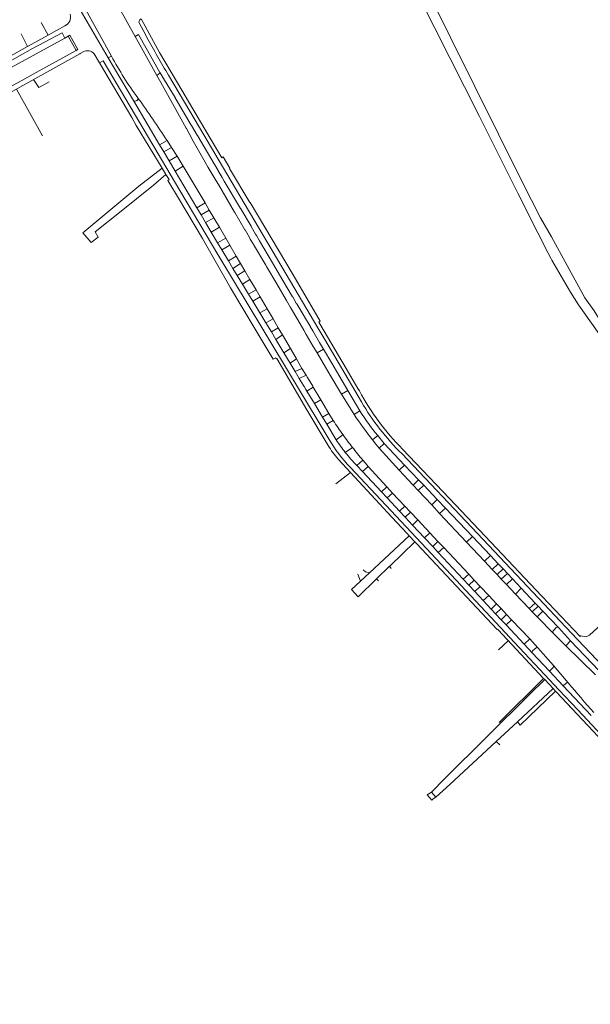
# Model space of a CAD drawing. Extents: x 145000 to 155000, y 457500 to 470000.
# Tile 354 of 548: x 149433 to 149629, y 465244 to 465582. Entities that reach past the tile are written whole.
import ezdxf

# ---------------------------------------------------------------- set-up
doc = ezdxf.new("R2010")
doc.units = 0
doc.header["$LTSCALE"] = 0.2
doc.header["$MEASUREMENT"] = 0
doc.layers.add('kant verharding', color=252, linetype='Continuous', lineweight=0)

msp = doc.modelspace()

# ---------------------------------------------------------------- linework, layer by layer
at = {"layer": 'kant verharding', "lineweight": 0}
for p, q in [((149464.67, 465569.55), (149455.29, 465586.39)), ((149467.32, 465586.05), (149472.76, 465576.25)), ((149463.58, 465568.91), (149453.93, 465585.4)), ((149442.95, 465576.71), (149440.52, 465581.05)), ((149448.67, 465579.9), (149442.95, 465576.71)), ((149475.72, 465577.96), (149474.12, 465580.91)), ((149474.41, 465582.01), (149474.85, 465582.28)), ((149590.8, 465548.79), (149575.57, 465579.09)), ((149429.03, 465564.89), (149448.68, 465575.71)), ((149433.66, 465577.11), (149435.91, 465572.79)), ((149442.95, 465576.71), (149435.91, 465572.79)), ((149448.68, 465575.71), (149449.85, 465576.37)), ((149449.85, 465576.37), (149450.42, 465576.67)), ((149449.85, 465576.37), (149452.51, 465571.42)), ((149450.42, 465576.67), (149453.07, 465571.74)), ((149473.96, 465576.93), (149472.76, 465576.25)), ((149472.76, 465576.25), (149473.76, 465574.46)), ((149476.8, 465575.96), (149475.72, 465577.96)), ((149435.91, 465572.79), (149428.32, 465568.56)), ((149473.76, 465574.46), (149480.19, 465562.92)), ((149453.07, 465571.74), (149452.51, 465571.42)), ((149453.93, 465570.38), (149454.96, 465570.97)), ((149460.54, 465567.21), (149458.71, 465570.29)), ((149463.58, 465568.91), (149464.67, 465569.55)), ((149472.22, 465554.27), (149463.58, 465568.91)), ((149460.54, 465567.21), (149461.81, 465567.93)), ((149480.19, 465562.92), (149481.4, 465563.73)), ((149480.19, 465562.92), (149481.55, 465560.47)), ((149482.89, 465561.25), (149481.4, 465563.73)), ((149481.55, 465560.47), (149484.97, 465554.34)), ((149432.1, 465558.22), (149441.02, 465542.22)), ((149472.22, 465554.27), (149472.55, 465554.02)), ((149481.18, 465539.09), (149472.22, 465554.27)), ((149473.74, 465555.13), (149473.72, 465555.16)), ((149484.97, 465554.34), (149490.27, 465544.82)), ((149492.03, 465545.85), (149486.51, 465555.24)), ((149483.72, 465540.59), (149481.18, 465539.09)), ((149482.61, 465536.68), (149481.18, 465539.09)), ((149483.72, 465540.59), (149485.25, 465538.22)), ((149485.25, 465538.22), (149482.61, 465536.68)), ((149484.48, 465533.54), (149482.61, 465536.68)), ((149487.17, 465535.18), (149484.48, 465533.54)), ((149487.17, 465535.18), (149485.25, 465538.22)), ((149489.28, 465531.77), (149487.17, 465535.18)), ((149486.51, 465530.08), (149484.48, 465533.54)), ((149489.28, 465531.77), (149486.51, 465530.08)), ((149489.28, 465531.77), (149496.73, 465519.16)), ((149482.04, 465531.05), (149483.35, 465528.91)), ((149493.94, 465517.49), (149486.51, 465530.08)), ((149501.3, 465525.43), (149506.86, 465515.97)), ((149508.95, 465517.2), (149503.31, 465526.61)), ((149603.98, 465522.56), (149603.18, 465524.15)), ((149610.9, 465508.85), (149603.98, 465522.56)), ((149496.73, 465519.16), (149493.94, 465517.49)), ((149496.73, 465519.16), (149498.16, 465516.73)), ((149495.37, 465515.06), (149493.94, 465517.49)), ((149498.16, 465516.73), (149495.37, 465515.06)), ((149496.93, 465512.41), (149495.37, 465515.06)), ((149498.16, 465516.73), (149499.75, 465514.05)), ((149499.75, 465514.05), (149496.93, 465512.41)), ((149498.87, 465509.16), (149496.93, 465512.41)), ((149499.75, 465514.05), (149501.66, 465510.79)), ((149501.66, 465510.79), (149498.87, 465509.16)), ((149501.06, 465505.46), (149498.87, 465509.16)), ((149501.66, 465510.79), (149503.83, 465507.1)), ((149614.42, 465501.87), (149610.9, 465508.85)), ((149503.83, 465507.1), (149501.06, 465505.46)), ((149502.48, 465503.04), (149501.06, 465505.46)), ((149505.24, 465504.69), (149502.48, 465503.04)), ((149503.83, 465507.1), (149505.24, 465504.69)), ((149505.24, 465504.69), (149507.44, 465500.9)), ((149519.88, 465498.63), (149515.45, 465506.15)), ((149504.75, 465499.3), (149502.48, 465503.04)), ((149507.44, 465500.9), (149504.75, 465499.3)), ((149506.31, 465496.71), (149504.75, 465499.3)), ((149508.95, 465498.34), (149506.31, 465496.71)), ((149507.44, 465500.9), (149508.95, 465498.34)), ((149508.95, 465498.34), (149510.39, 465495.85)), ((149523.43, 465492.6), (149519.88, 465498.63)), ((149507.77, 465494.29), (149506.31, 465496.71)), ((149510.39, 465495.85), (149507.77, 465494.29)), ((149510.39, 465495.85), (149512.15, 465492.88)), ((149517.77, 465497.39), (149521.32, 465491.36)), ((149509.56, 465491.33), (149507.77, 465494.29)), ((149512.15, 465492.88), (149509.56, 465491.33)), ((149511.69, 465487.82), (149509.56, 465491.33)), ((149512.15, 465492.88), (149514.25, 465489.36)), ((149521.32, 465491.36), (149524.65, 465485.7)), ((149514.25, 465489.36), (149511.69, 465487.82)), ((149513.15, 465485.41), (149511.69, 465487.82)), ((149514.25, 465489.36), (149515.66, 465486.93)), ((149515.66, 465486.93), (149513.15, 465485.41)), ((149515.56, 465481.42), (149513.15, 465485.41)), ((149515.66, 465486.93), (149518.05, 465482.87)), ((149524.65, 465485.7), (149526.08, 465483.28)), ((149528.14, 465484.58), (149526.79, 465486.91)), ((149518.05, 465482.87), (149515.56, 465481.42)), ((149517.62, 465477.98), (149515.56, 465481.42)), ((149518.05, 465482.87), (149520.07, 465479.45)), ((149526.08, 465483.28), (149528.57, 465479.01)), ((149520.07, 465479.45), (149517.62, 465477.98)), ((149519.49, 465474.91), (149517.62, 465477.98)), ((149520.07, 465479.45), (149521.87, 465476.26)), ((149528.57, 465479.01), (149530.57, 465475.57)), ((149545.11, 465462.41), (149536.07, 465477.72)), ((149521.87, 465476.26), (149519.49, 465474.91)), ((149521.03, 465472.34), (149519.49, 465474.91)), ((149521.87, 465476.26), (149523.29, 465473.9)), ((149533.7, 465475.27), (149536.03, 465471.27)), ((149523.29, 465473.9), (149521.03, 465472.34)), ((149523.79, 465467.75), (149521.03, 465472.34)), ((149523.29, 465473.9), (149526.05, 465469.18)), ((149537.33, 465469.04), (149536.03, 465471.27)), ((149526.05, 465469.18), (149523.79, 465467.75)), ((149525.9, 465464.24), (149523.79, 465467.75)), ((149526.05, 465469.18), (149528.1, 465465.71)), ((149537.33, 465469.04), (149535.15, 465467.76)), ((149538.08, 465462.8), (149535.15, 465467.76)), ((149540.19, 465464.2), (149537.33, 465469.04)), ((149528.1, 465465.71), (149525.9, 465464.24)), ((149527.63, 465461.29), (149525.9, 465464.24)), ((149528.1, 465465.71), (149529.96, 465462.4)), ((149541.81, 465461.46), (149540.19, 465464.2)), ((149529.96, 465462.4), (149527.63, 465461.29)), ((149529.07, 465458.89), (149527.63, 465461.29)), ((149529.96, 465462.4), (149531.45, 465460.05)), ((149539.69, 465460.08), (149538.08, 465462.8)), ((149545.71, 465454.85), (149541.81, 465461.46)), ((149549.18, 465455.51), (149545.11, 465462.41)), ((149531.45, 465460.05), (149529.07, 465458.89)), ((149543.54, 465453.55), (149539.69, 465460.08)), ((149533.86, 465455.96), (149531.65, 465454.64)), ((149534.24, 465450.31), (149531.65, 465454.64)), ((149533.86, 465455.96), (149536.42, 465451.62)), ((149545.71, 465454.85), (149543.54, 465453.55)), ((149545.71, 465454.85), (149549.86, 465447.84)), ((149549.68, 465454.67), (149549.18, 465455.51)), ((149536.42, 465451.62), (149534.24, 465450.31)), ((149536.42, 465451.62), (149539.22, 465446.95)), ((149547.87, 465446.6), (149543.54, 465453.55)), ((149537.05, 465445.65), (149534.24, 465450.31)), ((149549.86, 465447.84), (149547.87, 465446.6)), ((149539.22, 465446.95), (149537.05, 465445.65)), ((149538.5, 465443.25), (149537.05, 465445.65)), ((149540.7, 465444.55), (149538.5, 465443.25)), ((149539.22, 465446.95), (149540.7, 465444.55)), ((149541.7, 465437.95), (149538.5, 465443.25)), ((149544.04, 465439.62), (149541.7, 465437.95)), ((149555.93, 465439.34), (149554.16, 465437.86)), ((149555.93, 465439.34), (149558.18, 465436.62)), ((149547.27, 465435.32), (149544.84, 465433.54)), ((149558.18, 465436.62), (149556.42, 465435.07)), ((149563.25, 465427.49), (149556.42, 465435.07)), ((149558.18, 465436.62), (149565.13, 465429.24)), ((149550.82, 465430.92), (149548.82, 465429.06)), ((149550.72, 465427.02), (149548.82, 465429.06)), ((149552.64, 465428.79), (149550.72, 465427.02)), ((149557.23, 465420.05), (149550.72, 465427.02)), ((149552.64, 465428.79), (149559.05, 465421.75)), ((149565.13, 465429.24), (149563.25, 465427.49)), ((149568.07, 465422.35), (149563.25, 465427.49)), ((149565.13, 465429.24), (149569.98, 465424.14)), ((149546.64, 465426.65), (149541.59, 465422.78)), ((149569.98, 465424.14), (149568.07, 465422.35)), ((149569.98, 465424.14), (149571.73, 465422.3)), ((149559.05, 465421.75), (149557.23, 465420.05)), ((149559.05, 465421.75), (149561.02, 465419.61)), ((149569.83, 465420.51), (149568.07, 465422.35)), ((149571.73, 465422.3), (149569.83, 465420.51)), ((149574.45, 465415.57), (149569.83, 465420.51)), ((149571.73, 465422.3), (149576.33, 465417.45)), ((149559.13, 465418.01), (149557.23, 465420.05)), ((149561.02, 465419.61), (149559.13, 465418.01)), ((149563.39, 465413.46), (149559.13, 465418.01)), ((149561.02, 465419.61), (149565.29, 465415.12)), ((149576.33, 465417.45), (149574.45, 465415.57)), ((149576.33, 465417.45), (149579.13, 465414.51)), ((149565.29, 465415.12), (149563.39, 465413.46)), ((149565.31, 465411.41), (149563.39, 465413.46)), ((149565.29, 465415.12), (149567.14, 465413.1)), ((149577.18, 465412.65), (149574.45, 465415.57)), ((149579.13, 465414.51), (149577.18, 465412.65)), ((149579.13, 465414.51), (149588.44, 465404.71)), ((149567.14, 465413.1), (149565.31, 465411.41)), ((149567.85, 465408.67), (149565.31, 465411.41)), ((149567.14, 465413.1), (149569.69, 465410.4)), ((149569.69, 465410.4), (149567.85, 465408.67)), ((149569.69, 465410.4), (149573.76, 465406.02)), ((149586.43, 465402.81), (149577.18, 465412.65)), ((149571.95, 465404.3), (149567.85, 465408.67)), ((149553.1, 465392.25), (149566.76, 465404.98)), ((149566.04, 465405.76), (149566.76, 465404.98)), ((149566.76, 465404.98), (149568.66, 465402.96)), ((149573.76, 465406.02), (149571.95, 465404.3)), ((149574.8, 465401.26), (149571.95, 465404.3)), ((149573.76, 465406.02), (149576.61, 465403)), ((149588.44, 465404.71), (149586.43, 465402.81)), ((149588.44, 465404.71), (149594.56, 465398.21)), ((149568.66, 465402.96), (149560.16, 465394.68)), ((149568.66, 465402.96), (149569.31, 465402.27)), ((149576.61, 465403), (149574.8, 465401.26)), ((149576.72, 465399.21), (149574.8, 465401.26)), ((149576.61, 465403), (149578.56, 465400.94)), ((149578.56, 465400.94), (149576.72, 465399.21)), ((149578.56, 465400.94), (149587.16, 465391.78)), ((149592.55, 465396.3), (149586.43, 465402.81)), ((149585.28, 465390.07), (149576.72, 465399.21)), ((149594.56, 465398.21), (149592.55, 465396.3)), ((149594.56, 465398.21), (149597.24, 465395.33)), ((149560.02, 465394.54), (149555.54, 465390.18)), ((149560.16, 465394.68), (149560.02, 465394.54)), ((149560.61, 465393.71), (149560.02, 465394.54)), ((149595.23, 465393.43), (149592.55, 465396.3)), ((149597.24, 465395.33), (149595.23, 465393.43)), ((149596.9, 465391.67), (149595.23, 465393.43)), ((149598.91, 465393.61), (149596.9, 465391.67)), ((149597.24, 465395.33), (149598.91, 465393.61)), ((149598.91, 465393.61), (149600.39, 465392.05)), ((149550.03, 465389.38), (149549.09, 465391.83)), ((149550.03, 465389.38), (149553.1, 465392.25)), ((149555.54, 465390.18), (149556.17, 465389.52)), ((149587.16, 465391.78), (149585.28, 465390.07)), ((149587.2, 465388.02), (149585.28, 465390.07)), ((149587.16, 465391.78), (149589.06, 465389.73)), ((149598.33, 465390.14), (149596.9, 465391.67)), ((149600.39, 465392.05), (149598.33, 465390.14)), ((149600.06, 465388.3), (149598.33, 465390.14)), ((149602.11, 465390.27), (149600.06, 465388.3)), ((149600.39, 465392.05), (149602.11, 465390.27)), ((149602.11, 465390.27), (149605.09, 465386.97)), ((149589.06, 465389.73), (149587.2, 465388.02)), ((149589.27, 465385.82), (149587.2, 465388.02)), ((149589.06, 465389.73), (149591.12, 465387.56)), ((149591.12, 465387.56), (149589.27, 465385.82)), ((149591.12, 465387.56), (149594.01, 465384.48)), ((149603.19, 465384.98), (149600.06, 465388.3)), ((149605.09, 465386.97), (149603.19, 465384.98)), ((149605.09, 465386.97), (149609.91, 465381.92)), ((149592.13, 465382.75), (149589.27, 465385.82)), ((149594.01, 465384.48), (149592.13, 465382.75)), ((149603.19, 465384.98), (149607.85, 465380)), ((149592.13, 465382.75), (149594.84, 465379.86)), ((149596.36, 465378.25), (149594.84, 465379.86)), ((149598.24, 465380), (149596.36, 465378.25)), ((149598.24, 465380), (149596.71, 465381.62)), ((149598.24, 465380), (149600.12, 465378.01)), ((149607.85, 465380), (149609.91, 465381.92)), ((149607.85, 465380), (149608.9, 465378.88)), ((149608.9, 465378.88), (149610.98, 465380.82)), ((149609.91, 465381.92), (149610.98, 465380.82)), ((149610.98, 465380.82), (149612.54, 465379.12)), ((149598.31, 465376.18), (149596.36, 465378.25)), ((149600.12, 465378.01), (149598.31, 465376.18)), ((149600.12, 465378.01), (149601.84, 465376.17)), ((149610.58, 465377.14), (149608.9, 465378.88)), ((149610.58, 465377.14), (149612.54, 465379.12)), ((149616.31, 465371.31), (149610.58, 465377.14)), ((149612.54, 465379.12), (149617.88, 465373.51)), ((149599.97, 465374.42), (149598.31, 465376.18)), ((149601.84, 465376.17), (149599.97, 465374.42)), ((149606.13, 465367.84), (149599.97, 465374.42)), ((149601.84, 465376.17), (149608.08, 465369.59)), ((149617.17, 465373.48), (149616.39, 465372.72)), ((149617.88, 465373.51), (149622.08, 465369.01)), ((149608.08, 465369.59), (149606.13, 465367.84)), ((149608.08, 465369.59), (149610.89, 465366.58)), ((149620.45, 465367.28), (149616.31, 465371.31)), ((149600.71, 465369), (149597.39, 465365.92)), ((149608.93, 465364.85), (149606.13, 465367.84)), ((149610.22, 465366.59), (149609.03, 465365.49)), ((149616.18, 465360.45), (149610.89, 465366.58)), ((149622.08, 465369.01), (149620.45, 465367.28)), ((149620.45, 465367.28), (149630.6, 465357.34)), ((149622.08, 465369.01), (149631.91, 465358.61)), ((149614.82, 465358.57), (149608.93, 465364.85)), ((149616.12, 465359.78), (149614.82, 465358.57)), ((149616.18, 465360.45), (149621.29, 465354.5)), ((149597.56, 465340.94), (149612.84, 465356.03)), ((149612.84, 465356.03), (149613.19, 465355.66)), ((149619.56, 465353.5), (149614.82, 465358.57)), ((149613.19, 465355.66), (149616.1, 465352.56)), ((149620.61, 465354.49), (149619.56, 465353.5)), ((149629.08, 465343.37), (149619.56, 465353.5)), ((149621.29, 465354.5), (149621.33, 465354.45)), ((149616.1, 465352.56), (149603.83, 465341.2)), ((149616.91, 465351.7), (149604.77, 465340.01)), ((149616.1, 465352.56), (149616.91, 465351.7)), ((149616.91, 465351.7), (149617.23, 465351.36)), ((149603.83, 465341.2), (149596.58, 465334.48)), ((149603.83, 465341.2), (149604.77, 465340.01)), ((149596.58, 465334.48), (149580.64, 465319.73)), ((149597.85, 465333.27), (149596.58, 465334.48)), ((149574.33, 465317.06), (149579.01, 465321.71)), ((149580.64, 465319.73), (149575.86, 465315.3)), ((149574.33, 465317.06), (149573.52, 465316.5)), ((149575.86, 465315.3), (149574.33, 465317.06)), ((149574.45, 465314.33), (149575.01, 465314.71)), ((149575.01, 465314.71), (149575.86, 465315.3))]:
    msp.add_line(p, q, dxfattribs=at)
at = {"layer": 'kant verharding', "lineweight": 0, "flags": 128}
for points in [[(149681.8, 465419.57), (149681.23, 465419.92), (149679.27, 465422.12), (149673.01, 465428.89), (149665.24, 465438.35), (149643.6, 465464.1), (149637.49, 465471.8), (149633.14, 465477.39), (149630.11, 465482.18), (149626.95, 465486.56), (149615.58, 465507.56), (149611.77, 465514.05), (149605.58, 465526.12), (149564.64, 465608.75), (149554.95, 465627.75), (149549.83, 465637.96), (149528.17, 465678.27), (149512.16, 465707.69), (149494.43, 465740.76), (149485.14, 465757.41), (149477.83, 465769.96)], [(149575.57, 465579.09), (149558.39, 465613.41), (149552.62, 465624.3)], [(149536.07, 465477.72), (149535.73, 465478.31), (149536.2, 465478.59), (149526.9, 465494.46), (149512.24, 465519.31), (149512.13, 465519.25), (149505.16, 465530.99), (149505.24, 465531.04), (149502.93, 465534.93), (149502.47, 465534.66), (149495.17, 465546.95), (149487.31, 465560.34), (149481.17, 465570.76), (149474.85, 465582.28)], [(149428.05, 465566.76), (149437.64, 465572.08), (149447.7, 465577.54), (149448.68, 465575.71)], [(149481.4, 465563.73), (149481.29, 465563.92), (149473.96, 465576.93)], [(149452.51, 465571.42), (149439.84, 465564.52), (149433.91, 465561.19), (149428.19, 465558.03), (149418.19, 465552.42), (149413.81, 465549.92), (149399.46, 465541.83), (149390.51, 465536.5)], [(149396.47, 465537.86), (149414.67, 465548.34), (149434.28, 465559.45), (149453.8, 465570.3), (149453.93, 465570.38)], [(149460.54, 465567.21), (149471.59, 465548.51), (149473.18, 465545.77), (149473.08, 465545.7), (149482.04, 465531.05)], [(149461.81, 465567.93), (149488.13, 465523.37), (149501.46, 465500.85), (149516.55, 465475.84), (149539.29, 465438.01)], [(149484.21, 465563), (149493.36, 465547.49), (149504.22, 465529.14), (149526, 465492.25), (149535.4, 465476.29), (149537.77, 465472.29), (149550.36, 465450.93)], [(149437.95, 465561.49), (149439.71, 465558.7), (149443.26, 465560.73)], [(149486.51, 465555.24), (149486.48, 465555.29), (149482.89, 465561.25)], [(149603.18, 465524.15), (149601.5, 465527.49), (149590.8, 465548.79)], [(149494.03, 465542.39), (149492.13, 465545.68), (149492.03, 465545.85)], [(149490.27, 465544.82), (149490.33, 465544.7), (149492.18, 465541.3)], [(149499.85, 465532.53), (149494.1, 465542.26), (149494.03, 465542.39)], [(149492.18, 465541.3), (149492.25, 465541.16), (149496.77, 465533.14), (149497.82, 465531.34)], [(149501.23, 465530.21), (149501.21, 465530.23), (149500.06, 465532.17), (149499.85, 465532.53)], [(149482.04, 465531.05), (149474.08, 465524.9), (149454.87, 465508.85), (149457.69, 465505.59), (149460.06, 465507.45)], [(149460.06, 465507.45), (149459.05, 465509.23), (149467.37, 465515.83), (149479.11, 465525.25), (149483.35, 465528.91)], [(149483.35, 465528.91), (149484.44, 465527.14), (149484.03, 465526.88), (149484.38, 465526.29)], [(149497.82, 465531.34), (149499.15, 465529.04), (149499.17, 465529.02)], [(149499.17, 465529.02), (149500.54, 465526.73), (149501.3, 465525.43)], [(149503.31, 465526.61), (149502.58, 465527.83), (149501.23, 465530.21)], [(149484.38, 465526.29), (149487.63, 465520.77), (149495.82, 465506.98), (149505.49, 465490.09), (149513.96, 465475.88), (149520.15, 465465.56), (149520.96, 465466.04), (149521.18, 465465.68), (149521.3, 465465.74), (149531.66, 465448.17), (149538.93, 465435.97)], [(149506.86, 465515.97), (149506.92, 465515.87), (149510.42, 465509.95)], [(149512.5, 465511.17), (149509.01, 465517.11), (149508.95, 465517.2)], [(149510.42, 465509.95), (149510.45, 465509.89), (149511.99, 465507.25)], [(149514.08, 465508.48), (149512.54, 465511.11), (149512.5, 465511.17)], [(149515.45, 465506.15), (149514.34, 465508.03), (149514.08, 465508.48)], [(149511.99, 465507.25), (149512.26, 465506.78), (149513.23, 465505.18), (149513.38, 465504.93)], [(149513.38, 465504.93), (149517.54, 465497.79), (149517.77, 465497.39)], [(149615.67, 465499.48), (149615.37, 465500), (149614.42, 465501.87)], [(149670.34, 465427.16), (149663.44, 465435.61), (149647.9, 465453.6), (149639.57, 465463.99), (149633.68, 465471.61), (149624.8, 465484.23), (149622.06, 465488.56), (149615.67, 465499.48)], [(149526.79, 465486.91), (149526.78, 465486.92), (149523.43, 465492.6)], [(149530.71, 465480.28), (149528.18, 465484.52), (149528.14, 465484.58)], [(149532.77, 465476.86), (149530.86, 465480.03), (149530.71, 465480.28)], [(149530.57, 465475.57), (149530.62, 465475.49), (149531.47, 465474.07), (149533.87, 465469.94), (149535.15, 465467.76)], [(149533.7, 465475.27), (149532.83, 465476.76), (149532.77, 465476.86)], [(149531.65, 465454.64), (149531.3, 465455.21), (149530.69, 465456.24), (149529.73, 465457.77), (149529.07, 465458.89)], [(149531.45, 465460.05), (149531.92, 465459.28), (149533.65, 465456.3), (149533.86, 465455.96)], [(149554.16, 465437.86), (149555.28, 465436.46), (149556.42, 465435.07)], [(149625.34, 465370.46), (149610.15, 465386.48), (149596.83, 465400.65), (149580.61, 465417.79), (149564.5, 465434.74)], [(149566.04, 465405.76), (149560.76, 465411.39), (149542.35, 465431.29)], [(149550.82, 465430.92), (149551.73, 465429.85), (149552.64, 465428.79)], [(149564.17, 465433.17), (149590.21, 465405.75), (149624.36, 465369.57)], [(149546.55, 465428.52), (149570.94, 465402.42), (149584.39, 465388.08), (149598.02, 465373.52), (149604.42, 465366.71), (149613.24, 465357.29), (149618.08, 465352.14)], [(149679.43, 465416.36), (149669.94, 465408.52), (149665.5, 465404.71), (149657.83, 465397.64), (149642.64, 465383.71), (149628.59, 465370.9)], [(149612.84, 465356.03), (149597.23, 465372.72), (149597.01, 465372.93), (149596.9, 465372.83), (149575.98, 465395.14), (149569.31, 465402.27)], [(149550.99, 465393.36), (149551.81, 465392.59), (149553.1, 465392.25)], [(149555.54, 465390.18), (149549.27, 465384.07), (149546.98, 465386.54), (149550.03, 465389.38)], [(149594.01, 465384.48), (149596.69, 465381.61), (149596.71, 465381.62)], [(149596.71, 465381.62), (149595.73, 465380.7), (149594.84, 465379.86)], [(149624.36, 465369.57), (149624.57, 465369.35), (149633.13, 465360.25), (149633.84, 465359.49)], [(149628.59, 465370.9), (149627.36, 465370.38), (149625.59, 465370.63), (149625.34, 465370.46)], [(149579.01, 465321.71), (149607.9, 465350.43), (149613.19, 465355.66)], [(149617.23, 465351.36), (149631.54, 465336.1), (149648.36, 465318.12), (149662.05, 465303.32), (149669.86, 465295.12), (149676.06, 465288.36), (149676.18, 465288.46), (149681.97, 465282.26), (149697.42, 465265.75), (149707.38, 465255.05), (149707.31, 465254.99), (149717.21, 465244.28), (149717.25, 465244.34)], [(149618.08, 465352.14), (149624.55, 465345.25), (149638.83, 465329.98), (149654.72, 465313.02), (149671.34, 465295.31), (149696.01, 465268.96), (149708.41, 465255.69)], [(149573.52, 465316.5), (149572.92, 465316.08), (149574.45, 465314.33)]]:
    msp.add_lwpolyline(points, dxfattribs=at)
at = {"layer": 'kant verharding', "lineweight": 0, "extrusion": (0, 0, -1)}
for centre, radius, start, end in [((-149447.34, 465582.92), 3.31, 163.2394, 246.2286), ((-149475.16, 465581.23), 1.08, 343.1344, 46.3373), ((-149728.77, 465711.33), 286.03, 328.761, 331.7521), ((-149622.91, 465493.66), 82.97, 314.7479, 331.9671), ((-149623.84, 465493.83), 85.08, 314.5241, 329.7179), ((-149615.76, 465360.15), 0.514, 144.9302, 225.7547)]:
    msp.add_arc(centre, radius, start, end, dxfattribs=at)
at = {"layer": 'kant verharding', "lineweight": 0}
for centre, radius, start, end in [((149456.45, 465568.47), 2.91, 38.823, 120.7903), ((149566.85, 465623.79), 115.69, 207.9625, 216.3911), ((149472.53, 465555.48), 1.46, 270.8108, 315.8019), ((149473.31, 465554.88), 0.496, 301.9826, 30.2264), ((149194.09, 465352.47), 345.36, 33.0053, 35.9317), ((149611.63, 465485.58), 72.39, 211.4166, 219.6958), ((149638.69, 465507.31), 116.36, 212.6419, 215.5758), ((149656.44, 465518.2), 130.06, 213.4016, 218.1452), ((149583.97, 465464.68), 52.04, 210.844, 224.0241), ((149587.16, 465467.06), 53.99, 212.637, 218.3768), ((149638.79, 465507.39), 116.49, 215.5779, 218.2216), ((149575.1, 465458.82), 42.78, 212.2833, 220.0576), ((149668.87, 465529.91), 154.06, 217.8809, 219.9833), ((149587.39, 465467.25), 54.29, 218.3862, 224.719), ((149617.54, 465373.03), 0.589, 55.0208, 128.8677), ((149617, 465371.98), 0.959, 129.313, 224.2824), ((149610.55, 465366.23), 0.492, 46.0129, 132.4571), ((149609.32, 465365.12), 0.47, 128.1524, 215.7619), ((149620.96, 465354.11), 0.511, 49.9276, 131.9507), ((149940.75, 465622.55), 417.03, 220.0073, 221.849)]:
    msp.add_arc(centre, radius, start, end, dxfattribs=at)

doc.saveas('drawing.dxf')
